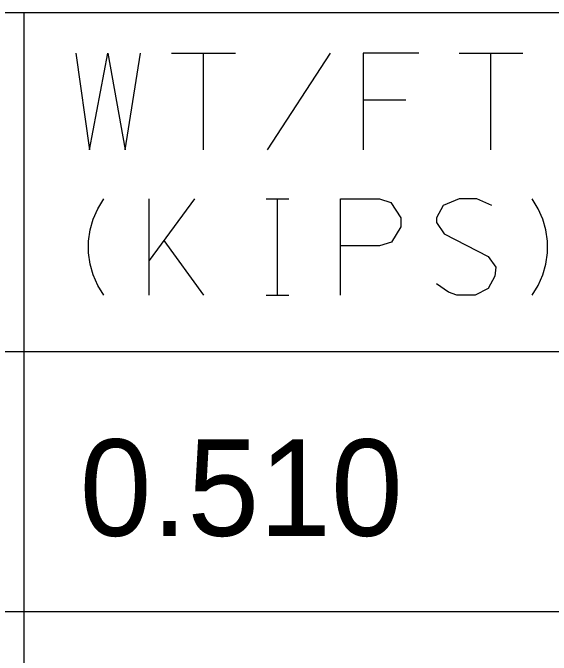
# Model space of a CAD drawing. Extents: x 635698 to 639877, y 296617 to 300175.
# Drawn here: x 639111.38 to 639128.1, y 299937.03 to 299957 of the extents above; entities that cross this region are included whole.
import ezdxf

# ---------------------------------------------------------------- set-up
doc = ezdxf.new("R2010")
doc.units = 0
doc.layers.add('1', color=7, linetype='Continuous')
doc.layers.add('3', color=7, linetype='Continuous')

msp = doc.modelspace()

# ---------------------------------------------------------------- linework, layer by layer
at = {"layer": '1'}
for p, q in [((639199.162, 299956.999), (639074.715, 299956.999)), ((639111.723, 299956.999), (639111.723, 299833.273)), ((639199.162, 299946.457), (639074.717, 299946.457)), ((639199.162, 299938.372), (639074.717, 299938.372))]:
    msp.add_line(p, q, dxfattribs=at)
at = {"layer": '3'}
for points in [[(639113.333, 299955.745), (639113.758, 299952.745), (639114.325, 299955.745), (639114.868, 299952.745), (639115.341, 299955.745)], [(639116.309, 299955.745), (639118.293, 299955.745)], [(639117.301, 299952.745), (639117.301, 299955.745)], [(639117.301, 299952.745), (639117.301, 299955.745)], [(639119.286, 299952.745), (639121.246, 299955.745)], [(639123.987, 299955.745), (639122.262, 299955.745), (639122.262, 299952.745)], [(639125.239, 299955.745), (639127.223, 299955.745)], [(639126.231, 299952.745), (639126.231, 299955.745)], [(639126.231, 299952.745), (639126.231, 299955.745)], [(639123.588, 299954.281), (639122.262, 299954.281)], [(639114.204, 299948.217), (639114.015, 299948.525), (639113.874, 299948.855), (639113.779, 299949.186), (639113.732, 299949.54), (639113.732, 299949.895), (639113.779, 299950.249), (639113.874, 299950.579), (639114.015, 299950.91), (639114.204, 299951.217)], [(639115.607, 299948.217), (639115.607, 299951.217)], [(639117.024, 299951.217), (639115.607, 299949.304)], [(639119.245, 299951.217), (639119.954, 299951.217)], [(639119.599, 299948.217), (639119.599, 299951.217)], [(639121.56, 299948.217), (639121.56, 299951.217), (639122.765, 299951.217), (639123.119, 299951.099), (639123.426, 299950.627), (639123.426, 299950.344), (639123.143, 299949.871), (639122.765, 299949.753), (639121.56, 299949.753)], [(639126.261, 299951.005), (639125.789, 299951.217), (639125.245, 299951.217), (639124.749, 299951.005), (639124.537, 299950.627), (639124.537, 299950.485), (639124.773, 299950.131), (639126.143, 299949.422), (639126.379, 299949.091), (639126.356, 299948.808), (639126.143, 299948.43), (639125.742, 299948.217), (639125.175, 299948.217), (639124.915, 299948.312), (639124.537, 299948.571)], [(639127.513, 299948.217), (639127.702, 299948.525), (639127.844, 299948.855), (639127.938, 299949.186), (639127.986, 299949.54), (639127.986, 299949.895), (639127.938, 299950.249), (639127.844, 299950.579), (639127.702, 299950.91), (639127.513, 299951.217)], [(639117.308, 299948.217), (639116.079, 299949.918)], [(639119.245, 299948.217), (639119.954, 299948.217)]]:
    msp.add_lwpolyline(points, dxfattribs=at)

# ---------------------------------------------------------------- texts
at = {"layer": '1'}
msp.add_text('0.510', height=3, dxfattribs=at).set_placement((639113.454, 299940.738))

doc.saveas('drawing.dxf')
